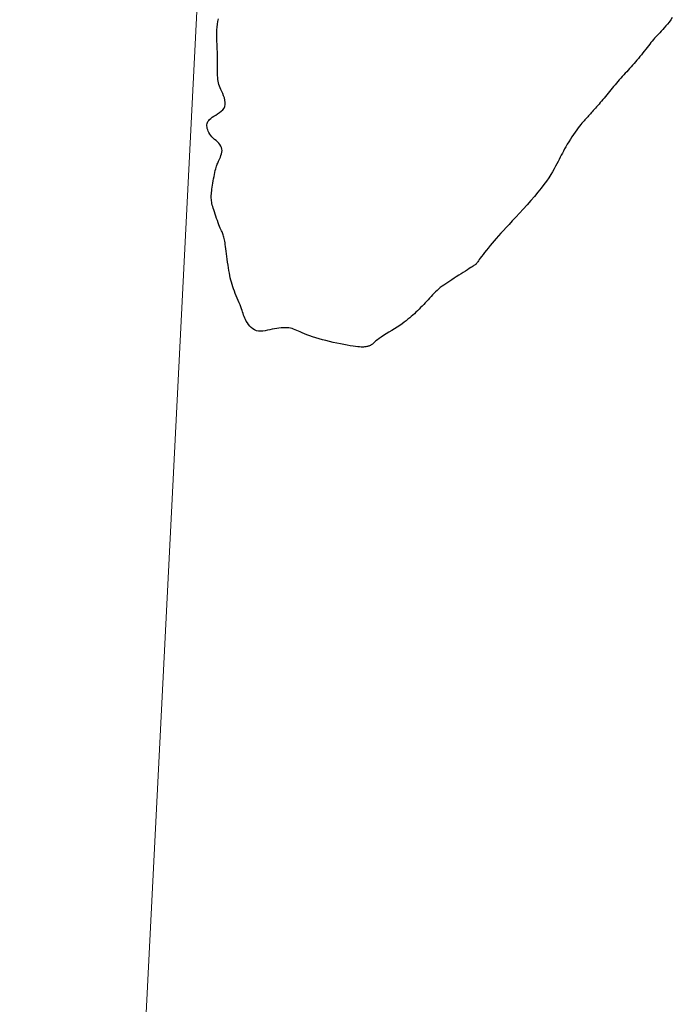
# Model space of a CAD drawing. Header units: millimetres. Extents: x 32690613 to 32693367, y 5343692 to 5344708.
# Tile 534 of 656: x 32692436 to 32692453, y 5344446 to 5344473. Entities that reach past the tile are written whole.
import ezdxf

# ---------------------------------------------------------------- set-up
doc = ezdxf.new("R2010")
doc.units = ezdxf.units.MM
doc.header["$LTSCALE"] = 20
doc.layers.get('0').update_dxf_attribs({"lineweight": 18})
doc.layers.get('Defpoints').update_dxf_attribs({"color": 11, "lineweight": 18})
doc.layers.add('02-DGM_HL_493.50', color=112, linetype='Continuous')

# ---------------------------------------------------------------- blocks, each defined once
blk = doc.blocks.new('A$C78070446')
blk.add_line((4469733.773, 5343068.963), (4469667.482, 5342330.093))

msp = doc.modelspace()

# ---------------------------------------------------------------- linework, layer by layer
at = {"layer": '02-DGM_HL_493.50', "elevation": 493.5, "flags": 128}
msp.add_lwpolyline([(32692453.263, 5344472.822), (32692453.219, 5344472.759), (32692453.174, 5344472.701), (32692453.13, 5344472.645), (32692453.087, 5344472.593), (32692453.044, 5344472.544), (32692453.003, 5344472.498), (32692452.963, 5344472.454), (32692452.925, 5344472.412), (32692452.888, 5344472.373), (32692452.853, 5344472.335), (32692452.819, 5344472.297), (32692452.785, 5344472.26), (32692452.752, 5344472.223), (32692452.719, 5344472.184), (32692452.686, 5344472.145), (32692452.652, 5344472.103), (32692452.616, 5344472.059), (32692452.58, 5344472.012), (32692452.543, 5344471.964), (32692452.504, 5344471.915), (32692452.466, 5344471.865), (32692452.426, 5344471.815), (32692452.387, 5344471.765), (32692452.347, 5344471.716), (32692452.307, 5344471.668), (32692452.267, 5344471.621), (32692452.228, 5344471.575), (32692452.188, 5344471.531), (32692452.148, 5344471.486), (32692452.108, 5344471.442), (32692452.068, 5344471.399), (32692452.028, 5344471.356), (32692451.988, 5344471.312), (32692451.948, 5344471.269), (32692451.908, 5344471.226), (32692451.868, 5344471.182), (32692451.829, 5344471.138), (32692451.79, 5344471.094), (32692451.751, 5344471.049), (32692451.713, 5344471.004), (32692451.676, 5344470.959), (32692451.639, 5344470.913), (32692451.602, 5344470.867), (32692451.566, 5344470.821), (32692451.529, 5344470.776), (32692451.493, 5344470.731), (32692451.458, 5344470.686), (32692451.422, 5344470.643), (32692451.386, 5344470.6), (32692451.35, 5344470.559), (32692451.315, 5344470.518), (32692451.28, 5344470.479), (32692451.246, 5344470.441), (32692451.214, 5344470.405), (32692451.182, 5344470.369), (32692451.152, 5344470.336), (32692451.123, 5344470.303), (32692451.096, 5344470.272), (32692451.07, 5344470.242), (32692451.045, 5344470.214), (32692451.021, 5344470.186), (32692450.997, 5344470.158), (32692450.973, 5344470.132), (32692450.949, 5344470.106), (32692450.925, 5344470.08), (32692450.9, 5344470.053), (32692450.874, 5344470.025), (32692450.847, 5344469.995), (32692450.818, 5344469.962), (32692450.786, 5344469.925), (32692450.753, 5344469.883), (32692450.716, 5344469.835), (32692450.677, 5344469.781), (32692450.635, 5344469.722), (32692450.592, 5344469.659), (32692450.548, 5344469.593), (32692450.505, 5344469.525), (32692450.462, 5344469.457), (32692450.421, 5344469.391), (32692450.383, 5344469.326), (32692450.349, 5344469.265), (32692450.317, 5344469.207), (32692450.287, 5344469.15), (32692450.258, 5344469.094), (32692450.23, 5344469.038), (32692450.201, 5344468.981), (32692450.171, 5344468.922), (32692450.14, 5344468.859), (32692450.105, 5344468.794), (32692450.066, 5344468.724), (32692450.023, 5344468.649), (32692449.975, 5344468.57), (32692449.921, 5344468.486), (32692449.859, 5344468.396), (32692449.79, 5344468.301), (32692449.713, 5344468.199), (32692449.626, 5344468.092), (32692449.532, 5344467.98), (32692449.433, 5344467.866), (32692449.331, 5344467.75), (32692449.227, 5344467.636), (32692449.125, 5344467.524), (32692449.026, 5344467.416), (32692448.933, 5344467.315), (32692448.847, 5344467.222), (32692448.767, 5344467.135), (32692448.693, 5344467.055), (32692448.625, 5344466.98), (32692448.561, 5344466.909), (32692448.5, 5344466.841), (32692448.442, 5344466.775), (32692448.387, 5344466.71), (32692448.333, 5344466.646), (32692448.281, 5344466.582), (32692448.231, 5344466.52), (32692448.184, 5344466.461), (32692448.141, 5344466.406), (32692448.102, 5344466.355), (32692448.067, 5344466.309), (32692448.038, 5344466.27), (32692448.014, 5344466.238), (32692447.996, 5344466.212), (32692447.981, 5344466.191), (32692447.97, 5344466.175), (32692447.962, 5344466.163), (32692447.956, 5344466.154), (32692447.951, 5344466.147), (32692447.946, 5344466.141), (32692447.94, 5344466.136), (32692447.934, 5344466.131), (32692447.924, 5344466.124), (32692447.912, 5344466.116), (32692447.895, 5344466.105), (32692447.874, 5344466.091), (32692447.846, 5344466.074), (32692447.811, 5344466.052), (32692447.768, 5344466.025), (32692447.719, 5344465.994), (32692447.665, 5344465.959), (32692447.606, 5344465.922), (32692447.545, 5344465.883), (32692447.482, 5344465.843), (32692447.418, 5344465.803), (32692447.356, 5344465.763), (32692447.297, 5344465.725), (32692447.239, 5344465.688), (32692447.184, 5344465.652), (32692447.131, 5344465.616), (32692447.08, 5344465.581), (32692447.031, 5344465.545), (32692446.984, 5344465.509), (32692446.939, 5344465.471), (32692446.896, 5344465.433), (32692446.854, 5344465.393), (32692446.813, 5344465.352), (32692446.774, 5344465.311), (32692446.735, 5344465.269), (32692446.695, 5344465.226), (32692446.656, 5344465.183), (32692446.617, 5344465.14), (32692446.576, 5344465.096), (32692446.535, 5344465.053), (32692446.494, 5344465.01), (32692446.452, 5344464.968), (32692446.41, 5344464.926), (32692446.367, 5344464.884), (32692446.325, 5344464.844), (32692446.283, 5344464.804), (32692446.242, 5344464.766), (32692446.199, 5344464.727), (32692446.156, 5344464.69), (32692446.11, 5344464.652), (32692446.061, 5344464.613), (32692446.009, 5344464.573), (32692445.951, 5344464.532), (32692445.888, 5344464.489), (32692445.819, 5344464.443), (32692445.746, 5344464.396), (32692445.67, 5344464.349), (32692445.595, 5344464.302), (32692445.52, 5344464.256), (32692445.45, 5344464.211), (32692445.385, 5344464.17), (32692445.328, 5344464.132), (32692445.281, 5344464.098), (32692445.242, 5344464.068), (32692445.21, 5344464.042), (32692445.185, 5344464.019), (32692445.163, 5344464), (32692445.146, 5344463.983), (32692445.13, 5344463.969), (32692445.115, 5344463.957), (32692445.099, 5344463.947), (32692445.083, 5344463.939), (32692445.066, 5344463.931), (32692445.049, 5344463.926), (32692445.031, 5344463.921), (32692445.012, 5344463.916), (32692444.993, 5344463.913), (32692444.973, 5344463.909), (32692444.952, 5344463.906), (32692444.93, 5344463.904), (32692444.905, 5344463.902), (32692444.875, 5344463.901), (32692444.84, 5344463.901), (32692444.799, 5344463.904), (32692444.749, 5344463.908), (32692444.691, 5344463.915), (32692444.624, 5344463.924), (32692444.547, 5344463.936), (32692444.464, 5344463.95), (32692444.375, 5344463.966), (32692444.281, 5344463.985), (32692444.184, 5344464.005), (32692444.086, 5344464.027), (32692443.988, 5344464.05), (32692443.89, 5344464.075), (32692443.795, 5344464.101), (32692443.703, 5344464.128), (32692443.614, 5344464.155), (32692443.529, 5344464.182), (32692443.45, 5344464.209), (32692443.376, 5344464.236), (32692443.309, 5344464.262), (32692443.249, 5344464.287), (32692443.195, 5344464.31), (32692443.146, 5344464.332), (32692443.1, 5344464.352), (32692443.057, 5344464.37), (32692443.015, 5344464.386), (32692442.973, 5344464.399), (32692442.929, 5344464.41), (32692442.883, 5344464.418), (32692442.834, 5344464.423), (32692442.783, 5344464.425), (32692442.73, 5344464.425), (32692442.674, 5344464.422), (32692442.616, 5344464.416), (32692442.557, 5344464.407), (32692442.496, 5344464.396), (32692442.433, 5344464.383), (32692442.369, 5344464.368), (32692442.305, 5344464.355), (32692442.242, 5344464.343), (32692442.18, 5344464.334), (32692442.119, 5344464.33), (32692442.061, 5344464.333), (32692442.007, 5344464.344), (32692441.956, 5344464.364), (32692441.909, 5344464.392), (32692441.866, 5344464.426), (32692441.827, 5344464.465), (32692441.793, 5344464.508), (32692441.762, 5344464.553), (32692441.734, 5344464.599), (32692441.711, 5344464.644), (32692441.692, 5344464.686), (32692441.675, 5344464.728), (32692441.661, 5344464.768), (32692441.648, 5344464.809), (32692441.635, 5344464.851), (32692441.621, 5344464.894), (32692441.605, 5344464.94), (32692441.588, 5344464.99), (32692441.567, 5344465.043), (32692441.543, 5344465.1), (32692441.518, 5344465.159), (32692441.491, 5344465.221), (32692441.464, 5344465.284), (32692441.437, 5344465.347), (32692441.411, 5344465.411), (32692441.387, 5344465.473), (32692441.366, 5344465.534), (32692441.347, 5344465.594), (32692441.33, 5344465.654), (32692441.314, 5344465.714), (32692441.3, 5344465.775), (32692441.287, 5344465.839), (32692441.275, 5344465.905), (32692441.263, 5344465.974), (32692441.251, 5344466.047), (32692441.239, 5344466.122), (32692441.228, 5344466.2), (32692441.217, 5344466.277), (32692441.207, 5344466.353), (32692441.197, 5344466.427), (32692441.188, 5344466.497), (32692441.179, 5344466.562), (32692441.171, 5344466.621), (32692441.164, 5344466.675), (32692441.158, 5344466.723), (32692441.151, 5344466.767), (32692441.144, 5344466.806), (32692441.137, 5344466.842), (32692441.129, 5344466.875), (32692441.121, 5344466.906), (32692441.112, 5344466.935), (32692441.101, 5344466.962), (32692441.09, 5344466.99), (32692441.077, 5344467.019), (32692441.063, 5344467.05), (32692441.047, 5344467.084), (32692441.031, 5344467.122), (32692441.013, 5344467.165), (32692440.993, 5344467.214), (32692440.973, 5344467.268), (32692440.951, 5344467.325), (32692440.93, 5344467.384), (32692440.909, 5344467.444), (32692440.889, 5344467.503), (32692440.87, 5344467.56), (32692440.853, 5344467.613), (32692440.838, 5344467.661), (32692440.825, 5344467.706), (32692440.814, 5344467.746), (32692440.805, 5344467.785), (32692440.798, 5344467.821), (32692440.792, 5344467.857), (32692440.788, 5344467.892), (32692440.786, 5344467.928), (32692440.786, 5344467.965), (32692440.786, 5344468.004), (32692440.788, 5344468.045), (32692440.792, 5344468.087), (32692440.797, 5344468.132), (32692440.803, 5344468.18), (32692440.81, 5344468.23), (32692440.818, 5344468.284), (32692440.827, 5344468.34), (32692440.838, 5344468.399), (32692440.848, 5344468.458), (32692440.86, 5344468.517), (32692440.871, 5344468.575), (32692440.883, 5344468.629), (32692440.894, 5344468.68), (32692440.905, 5344468.725), (32692440.916, 5344468.764), (32692440.926, 5344468.798), (32692440.937, 5344468.828), (32692440.948, 5344468.856), (32692440.959, 5344468.882), (32692440.971, 5344468.909), (32692440.985, 5344468.938), (32692441, 5344468.969), (32692441.016, 5344469.005), (32692441.033, 5344469.044), (32692441.049, 5344469.085), (32692441.063, 5344469.129), (32692441.073, 5344469.173), (32692441.078, 5344469.218), (32692441.076, 5344469.262), (32692441.066, 5344469.304), (32692441.048, 5344469.344), (32692441.022, 5344469.382), (32692440.99, 5344469.418), (32692440.954, 5344469.454), (32692440.915, 5344469.489), (32692440.876, 5344469.523), (32692440.838, 5344469.558), (32692440.803, 5344469.594), (32692440.772, 5344469.631), (32692440.745, 5344469.668), (32692440.722, 5344469.706), (32692440.704, 5344469.744), (32692440.689, 5344469.782), (32692440.679, 5344469.819), (32692440.672, 5344469.855), (32692440.669, 5344469.889), (32692440.669, 5344469.921), (32692440.674, 5344469.952), (32692440.683, 5344469.982), (32692440.697, 5344470.01), (32692440.716, 5344470.038), (32692440.741, 5344470.066), (32692440.773, 5344470.093), (32692440.811, 5344470.122), (32692440.855, 5344470.15), (32692440.905, 5344470.181), (32692440.956, 5344470.212), (32692441.007, 5344470.247), (32692441.055, 5344470.284), (32692441.097, 5344470.324), (32692441.131, 5344470.368), (32692441.155, 5344470.416), (32692441.166, 5344470.469), (32692441.166, 5344470.526), (32692441.156, 5344470.585), (32692441.14, 5344470.645), (32692441.119, 5344470.705), (32692441.095, 5344470.764), (32692441.07, 5344470.82), (32692441.047, 5344470.873), (32692441.026, 5344470.921), (32692441.009, 5344470.966), (32692440.995, 5344471.01), (32692440.983, 5344471.053), (32692440.974, 5344471.098), (32692440.966, 5344471.146), (32692440.961, 5344471.198), (32692440.957, 5344471.257), (32692440.954, 5344471.323), (32692440.952, 5344471.395), (32692440.952, 5344471.471), (32692440.951, 5344471.549), (32692440.951, 5344471.627), (32692440.951, 5344471.704), (32692440.951, 5344471.777), (32692440.951, 5344471.845), (32692440.95, 5344471.906), (32692440.948, 5344471.961), (32692440.946, 5344472.012), (32692440.944, 5344472.062), (32692440.942, 5344472.111), (32692440.94, 5344472.162), (32692440.938, 5344472.216), (32692440.937, 5344472.275), (32692440.936, 5344472.341), (32692440.937, 5344472.412), (32692440.939, 5344472.487), (32692440.944, 5344472.563), (32692440.952, 5344472.64), (32692440.964, 5344472.715), (32692440.981, 5344472.787)], dxfattribs=at)

# ---------------------------------------------------------------- block references
at = {"layer": 'Defpoints', "rotation": 2.237485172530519}
msp.add_blockref('A$C78070446', (28434719.524, -168960.664), dxfattribs=at)

doc.saveas('drawing.dxf')
